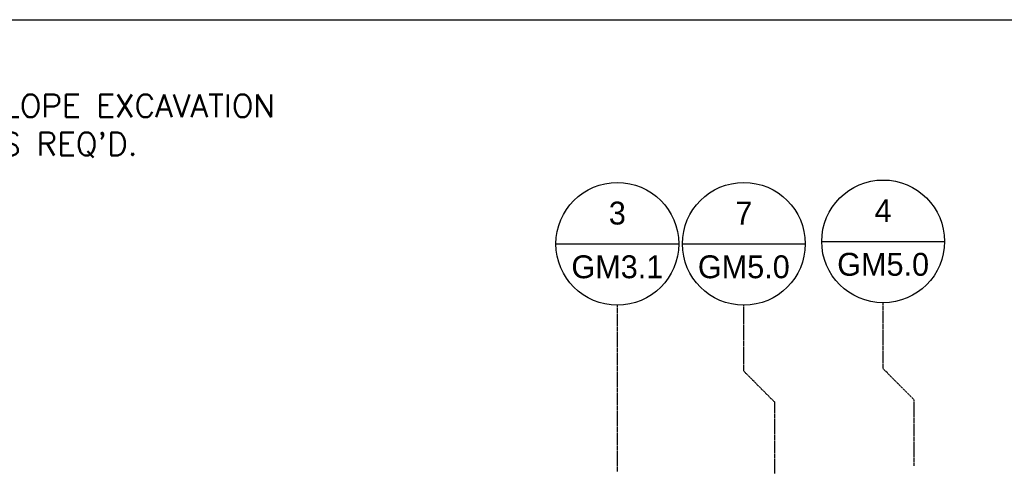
# Model space of a CAD drawing. Extents: x -169 to 6736, y -208 to 3022.
# Tile 303 of 656: x 1368 to 1626, y 987 to 1104. Entities that reach past the tile are written whole.
import ezdxf
from ezdxf.enums import TextEntityAlignment as Align

# ---------------------------------------------------------------- set-up
doc = ezdxf.new("R2010")
doc.units = 0
doc.header["$MEASUREMENT"] = 0
doc.linetypes.add('CENTER1', pattern=[0.6625, 0.5, -0.075, 0.0125, -0.075])
doc.layers.get('0').update_dxf_attribs({"color": 255, "linetype": 'CONTINUOUS'})
for name, color, linetype in [('CENTERLINE', 3, 'CENTER1'), ('FREEZE-OUTLINE-TITLES', 60, 'CONTINUOUS'), ('TAG', 3, 'CONTINUOUS'), ('TEXT', 3, 'CONTINUOUS')]:
    doc.layers.add(name, color=color, linetype=linetype)
doc.styles.add('SIMPFRAC', font='simpfrac')
doc.styles.add('SIMPLEX', font='simplex')

# ---------------------------------------------------------------- blocks, each defined once
blk = doc.blocks.new('KEY-DETAIL')
blk.add_line((-0.1911, 0), (0.1911, 0))
blk.add_circle((0, 0), 0.1911)
at = {"style": 'SIMPFRAC'}
for tag, p in [('DETAIL', (0, 0.1314)), ('SHEET', (0, -0.0358))]:
    blk.add_attdef(tag, text='', height=0.0781, dxfattribs=at).set_placement(p, align=Align.TOP_CENTER)

msp = doc.modelspace()

# ---------------------------------------------------------------- linework, layer by layer
at = {"layer": 'CENTERLINE'}
msp.add_line((1524.91785, 985.51471), (1524.91785, 1029.15474), dxfattribs=at)
at = {"layer": 'CENTERLINE', "flags": 128}
for points in [[(1602.66018, 987.07512), (1602.66018, 1004.3947), (1594.57119, 1012.4837), (1594.57119, 1029.80327)], [(1566.15447, 985.01471), (1566.15447, 1003.74617), (1558.06548, 1011.83516), (1558.06548, 1029.15474)]]:
    msp.add_lwpolyline(points, dxfattribs=at)
at = {"layer": 'FREEZE-OUTLINE-TITLES', "linetype": 'Continuous'}
msp.add_lwpolyline([(1175.99403, 1104.01471), (2219.99403, 1104.01471), (2219.99403, 564.00736), (1175.99403, 564.00736)], close=True, dxfattribs=at)

# ---------------------------------------------------------------- block references
at = {"layer": 'TAG'}
ref = msp.add_blockref('KEY-DETAIL', (1524.91785, 1045.24373), dxfattribs=dict(at, xscale=84.17985725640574, yscale=84.17985725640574, zscale=84.17985725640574))
ref.add_attrib('SHEET', 'GM3.1', dxfattribs={"height": 6, "style": 'SIMPFRAC'}).set_placement((1524.91785, 1042.22704), align=Align.TOP_CENTER)
ref.add_attrib('DETAIL', '3', dxfattribs={"layer": '0', "height": 6, "style": 'SIMPFRAC'}).set_placement((1524.91785, 1056.30491), align=Align.TOP_CENTER)
ref = msp.add_blockref('KEY-DETAIL', (1558.06548, 1045.24373), dxfattribs=dict(at, xscale=84.17985725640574, yscale=84.17985725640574, zscale=84.17985725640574))
ref.add_attrib('SHEET', 'GM5.0', dxfattribs={"height": 6, "style": 'SIMPFRAC'}).set_placement((1558.06548, 1042.22704), align=Align.TOP_CENTER)
ref.add_attrib('DETAIL', '7', dxfattribs={"layer": '0', "height": 6, "style": 'SIMPFRAC'}).set_placement((1558.06548, 1056.30491), align=Align.TOP_CENTER)
ref = msp.add_blockref('KEY-DETAIL', (1594.57119, 1045.89227), dxfattribs=dict(at, xscale=84.17985725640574, yscale=84.17985725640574, zscale=84.17985725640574))
ref.add_attrib('SHEET', 'GM5.0', dxfattribs={"height": 6, "style": 'SIMPFRAC'}).set_placement((1594.57119, 1042.87558), align=Align.TOP_CENTER)
ref.add_attrib('DETAIL', '4', dxfattribs={"layer": '0', "height": 6, "style": 'SIMPFRAC'}).set_placement((1594.57119, 1056.95345), align=Align.TOP_CENTER)

# ---------------------------------------------------------------- texts
at = {"layer": 'TEXT', "insert": (1358.82206, 1084.4339), "char_height": 6, "width": 90.2159827, "attachment_point": 1, "style": 'SIMPLEX'}
msp.add_mtext("SLOPE EXCAVATION AS REQ'D.", dxfattribs=at)

doc.saveas('drawing.dxf')
